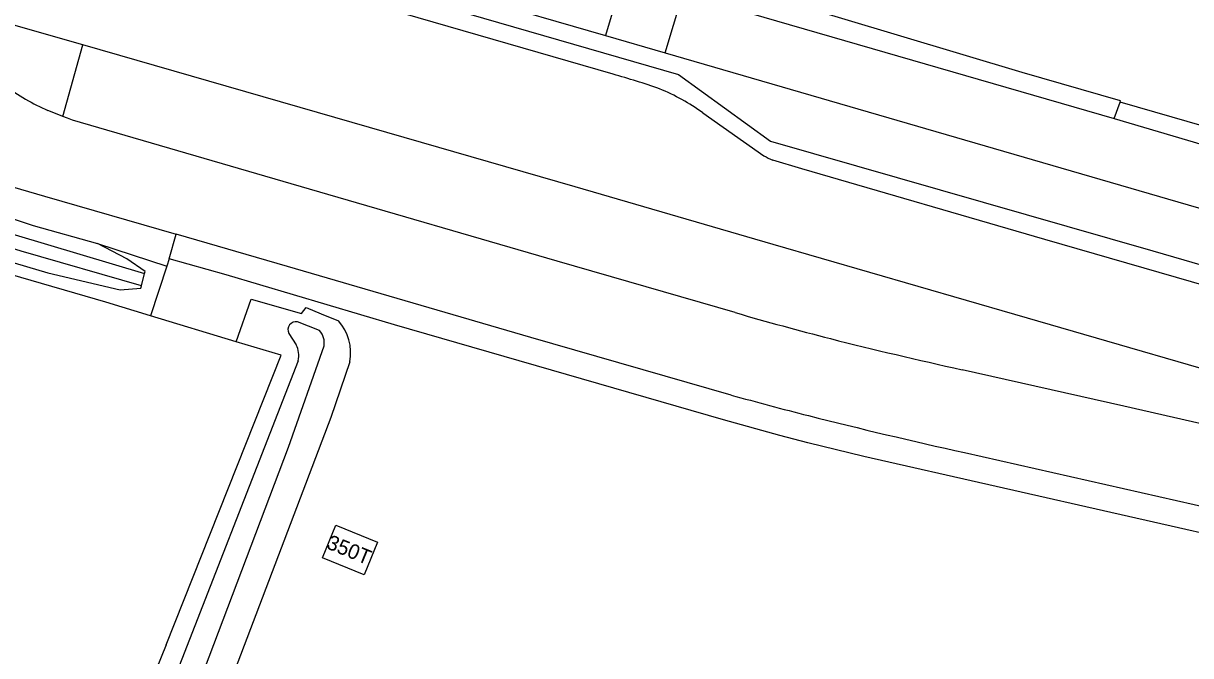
# Model space of a CAD drawing. Extents: x 194485 to 197793, y 468269 to 470822.
# Drawn here: x 197234.1 to 197328.5, y 469266.5 to 469317.7 of the extents above; entities that cross this region are included whole.
import ezdxf

# ---------------------------------------------------------------- set-up
doc = ezdxf.new("R2010")
doc.units = 0
for name, color, linetype in [('BGT grensvlak begroeid terreindeel', 7, 'Continuous'), ('BGT grensvlak begroeid terreindeel LR', 7, 'Continuous'), ('BGT grensvlak ondersteunend wegdeel', 7, 'Continuous'), ('BGT grensvlak pand op maaiveld', 7, 'Continuous'), ('BGT grensvlak waterdeel', 7, 'Continuous'), ('BGT grensvlak wegdeel', 7, 'Continuous'), ('BGT lijnelement scheiding hek', 7, 'Continuous'), ('BGT tekst huisnummerreeks', 7, 'Continuous')]:
    doc.layers.add(name, color=color, linetype=linetype)

msp = doc.modelspace()

# ---------------------------------------------------------------- linework, layer by layer
at = {"layer": 'BGT grensvlak begroeid terreindeel'}
for p, q in [((197245.929, 469298.655), (197245.736, 469298.062)), ((197245.736, 469298.062), (197244.415, 469294.022)), ((197251.338, 469291.922), (197244.415, 469294.022)), ((197245.676, 469267.42), (197238.807, 469250.566))]:
    msp.add_line(p, q, dxfattribs=at)
for points in [[(196928.112, 469386.737), (196964.62, 469376.076), (197027.19, 469358.535), (197059.36, 469349.302), (197097.698, 469337.945), (197160.244, 469319.779), (197209.861, 469305.297), (197236.125, 469297.509), (197241.962, 469296.129), (197243.624, 469296.268), (197243.678, 469296.471)], [(197076.752, 469347.424), (197098.728, 469341.169), (197130.427, 469332.004), (197161.436, 469322.868), (197190.179, 469314.607), (197232.251, 469302.243), (197234.928, 469301.34), (197240.133, 469299.894)], [(197244.415, 469294.022), (197240.791, 469295.134), (197180.768, 469312.563), (197110.636, 469332.9), (197079.014, 469342.075)], [(197243.942, 469297.47), (197243.984, 469297.63), (197242.511, 469298.657), (197240.133, 469299.894)], [(197394.461, 469258.809), (197392.616, 469259.342), (197368.429, 469266.313), (197359.303, 469268.867), (197350.194, 469271.336), (197341.046, 469273.695), (197334.193, 469275.374), (197302.099, 469282.665), (197297.581, 469283.758), (197295.298, 469284.366), (197290.743, 469285.61), (197264.152, 469293.315), (197250.533, 469297.362), (197245.929, 469298.655)], [(197251.338, 469291.922), (197252.556, 469295.389), (197256.624, 469294.218), (197257.01, 469294.711), (197258.229, 469294.202), (197259.612, 469293.641)], [(197245.676, 469267.42), (197254.974, 469290.849), (197251.338, 469291.922)], [(197260.531, 469290.313), (197258.987, 469285.815), (197242.418, 469242.192), (197232.937, 469216.452)]]:
    msp.add_lwpolyline(points, dxfattribs=at)
msp.add_arc((197256.692, 469291.044), 3.907, 349.21917, 41.65494, dxfattribs=at)
at = {"layer": 'BGT grensvlak begroeid terreindeel LR'}
for p, q in [((197245.929, 469298.655), (197246.501, 469300.627)), ((197240.133, 469299.894), (197245.736, 469298.062))]:
    msp.add_line(p, q, dxfattribs=at)
at = {"layer": 'BGT grensvlak ondersteunend wegdeel'}
msp.add_line((197237.328, 469310.168), (197238.949, 469315.943), dxfattribs=at)
at = {"layer": 'BGT grensvlak pand op maaiveld'}
msp.add_lwpolyline([(197262.759, 469275.73), (197261.681, 469273.081), (197258.332, 469274.456), (197259.406, 469277.095), (197262.759, 469275.73)], dxfattribs=at)
at = {"layer": 'BGT grensvlak waterdeel'}
for p, q in [((197243.678, 469296.471), (197243.942, 469297.47)), ((197258.093, 469292.835), (197256.298, 469293.558)), ((197255.59, 469292.607), (197256.194, 469291.688))]:
    msp.add_line(p, q, dxfattribs=at)
for points in [[(197243.678, 469296.471), (197233.947, 469299.268), (197221.918, 469303.03), (197206.833, 469307.56), (197190.98, 469312.244), (197174.823, 469316.826), (197155.543, 469322.321), (197129.178, 469329.933), (197105.686, 469336.646), (197083.772, 469343.077), (197064.196, 469348.809), (197061.593, 469349.661), (197044.477, 469354.254), (197027.389, 469359.319), (197014.359, 469362.939), (197002.373, 469366.169), (196986.034, 469371.071), (196970.067, 469375.664), (196953.31, 469380.556), (196934.697, 469386.17), (196928.374, 469388.039)], [(197102.052, 469338.67), (197127.106, 469331.532), (197143.627, 469326.753), (197160.302, 469321.976), (197179.028, 469316.528), (197203.327, 469309.559), (197217.821, 469305.209), (197233.465, 469300.588), (197243.942, 469297.47)], [(197230.169, 469217.535), (197239.834, 469242.621), (197247.636, 469262.45), (197255.582, 469283.424), (197258.456, 469291.599)], [(197256.346, 469290.406), (197245.266, 469261.987), (197228.123, 469218.65)]]:
    msp.add_lwpolyline(points, dxfattribs=at)
for centre, radius, start, end in [((197256.204, 469292.889), 0.676, 82.00032, 204.66582), ((197256.946, 469291.827), 1.527, 351.41302, 41.32088), ((197254.699, 469290.861), 1.708, 344.55909, 28.9643)]:
    msp.add_arc(centre, radius, start, end, dxfattribs=at)
at = {"layer": 'BGT grensvlak wegdeel'}
for p, q in [((197251.928, 469325.21), (197281.212, 469316.703)), ((197282.625, 469321.508), (197281.212, 469316.703)), ((197286.032, 469315.305), (197287.485, 469320.093)), ((197287.485, 469320.093), (197322.354, 469310.008)), ((197238.949, 469315.943), (197233.361, 469317.551)), ((197281.212, 469316.703), (197286.032, 469315.305)), ((197286.032, 469315.305), (197331.512, 469302.073)), ((197322.354, 469310.008), (197322.821, 469311.326)), ((197289.087, 469310.447), (197294.013, 469306.983)), ((197322.354, 469310.008), (197332.883, 469306.886))]:
    msp.add_line(p, q, dxfattribs=at)
for points in [[(197322.821, 469311.326), (197322.852, 469311.414), (197314.902, 469313.716), (197295.271, 469319.623), (197295.2, 469319.42), (197268.544, 469327.136), (197268.581, 469327.279), (197254.352, 469331.123)], [(197281.822, 469313.572), (197261.209, 469319.547), (197245.839, 469324.023)], [(197397.683, 469269.954), (197397.007, 469270.15), (197374.157, 469276.788), (197352.487, 469283.054), (197336.823, 469287.604), (197314.324, 469294.155), (197294.779, 469299.813), (197278.746, 469304.459), (197257.926, 469310.484), (197238.949, 469315.943)], [(197475.914, 469270.594), (197470.098, 469268.746), (197444.938, 469276.014), (197408.697, 469286.538), (197408.644, 469286.406), (197397.161, 469289.736), (197397.196, 469289.857), (197322.821, 469311.326)], [(197237.328, 469310.168), (197236.725, 469310.405), (197236.121, 469310.642)], [(197238.098, 469309.865), (197237.713, 469310.016), (197237.328, 469310.168)], [(197291.698, 469294.294), (197277.312, 469298.46), (197257.274, 469304.29), (197238.098, 469309.865)], [(197218.713, 469308.713), (197235.841, 469303.716), (197246.501, 469300.627)], [(197399.494, 469276.217), (197399.113, 469276.328), (197376.617, 469282.859), (197355.016, 469289.119), (197339.242, 469293.698), (197316.731, 469300.216), (197297.088, 469305.922), (197294.74, 469306.616)], [(197291.362, 469287.627), (197275.163, 469292.293), (197255.503, 469298.019), (197246.501, 469300.627)], [(197396.854, 469267.086), (197395.018, 469267.617), (197371.541, 469274.431), (197359.653, 469277.869), (197353.882, 469279.478), (197342.257, 469282.362), (197323.121, 469286.719), (197310.04, 469289.671)], [(197310.25, 469282.968), (197333.109, 469277.791), (197338.446, 469276.512), (197344.107, 469275.098), (197349.085, 469273.816), (197360.157, 469270.819), (197369.769, 469268.166), (197393.256, 469261.366), (197395.05, 469260.846)]]:
    msp.add_lwpolyline(points, dxfattribs=at)
for centre, radius, start, end in [((197267.782, 469262.179), 53.276, 70.47621, 74.72045), ((197243.214, 469326.905), 17.742, 233.36274, 246.43679), ((197279.065, 469296.534), 17.147, 54.23323, 67.64367), ((197297.929, 469313.837), 7.894, 240.25804, 246.17137), ((197365.311, 469548.49), 264.64, 253.84947, 255.57732), ((197399.363, 469690.851), 411.004, 255.92297, 257.44782), ((197376.115, 469593.579), 317.473, 254.51653, 255.68451), ((197410.512, 469734.054), 462.094, 255.85873, 257.46871)]:
    msp.add_arc(centre, radius, start, end, dxfattribs=at)
at = {"layer": 'BGT lijnelement scheiding hek'}
msp.add_lwpolyline([(197248.119, 469324.843), (197287.118, 469313.553), (197294.549, 469308.151), (197325.481, 469299.282), (197399.911, 469277.659)], dxfattribs=at)

# ---------------------------------------------------------------- texts
at = {"layer": 'BGT tekst huisnummerreeks'}
msp.add_text('350T', height=1.2, rotation=337.7, dxfattribs=at).set_placement((197258.567, 469275.253))

doc.saveas('drawing.dxf')
